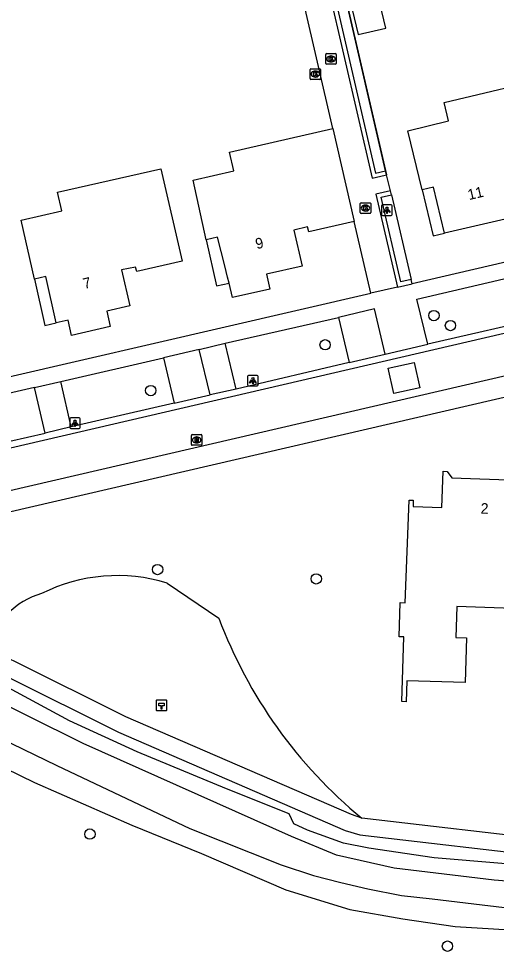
# Model space of a CAD drawing. Extents: x 156414 to 157775, y 382335 to 383765.
# Drawn here: x 156658.3 to 156703.5, y 383130.7 to 383218.9 of the extents above; entities that cross this region are included whole.
import ezdxf

# ---------------------------------------------------------------- set-up
doc = ezdxf.new("R2010")
doc.units = 0
for name, color, linetype in [('IMGEO_Boom', 7, 'Continuous'), ('IMGEO_Erf', 7, 'Continuous'), ('IMGEO_Groenvoorziening', 7, 'Continuous'), ('IMGEO_Hectometerpaal', 7, 'Continuous'), ('IMGEO_Hek', 7, 'Continuous'), ('IMGEO_Kolk', 7, 'Continuous'), ('IMGEO_Lichtpunt', 7, 'Continuous'), ('IMGEO_Muur', 7, 'Continuous'), ('IMGEO_Pand', 7, 'Continuous'), ('IMGEO_Pand_nummerreeks', 7, 'Continuous'), ('IMGEO_Pand_overbouw', 7, 'Continuous'), ('IMGEO_Parkeervlak_open', 7, 'Continuous'), ('IMGEO_Rijbaan_lokaal_gesloten', 7, 'Continuous'), ('IMGEO_Rijbaan_lokaal_open', 7, 'Continuous'), ('IMGEO_Rioolput', 7, 'Continuous'), ('IMGEO_Voetpad_halfverhard', 7, 'Continuous'), ('IMGEO_Voetpad_open', 7, 'Continuous'), ('IMGEO_Waterloop', 7, 'Continuous')]:
    doc.layers.add(name, color=color, linetype=linetype)

msp = doc.modelspace()

# ---------------------------------------------------------------- linework, layer by layer
at = {"layer": 'IMGEO_Boom'}
for centre in [(156697.609, 383190.803), (156699.172, 383189.863), (156687.319, 383188.038), (156670.822, 383183.713), (156671.48, 383166.8), (156686.485, 383165.918), (156665.08, 383141.8), (156698.89, 383131.2)]:
    msp.add_circle(centre, 0.489, dxfattribs=at)
at = {"layer": 'IMGEO_Erf'}
msp.add_lwpolyline([(156655.619, 383148.702), (156659.827, 383146.674), (156669.043, 383142.627), (156675.617, 383139.967), (156683.617, 383136.528), (156689.669, 383134.659), (156694.658, 383133.788), (156699.621, 383133.065), (156710.482, 383132.403), (156728.102, 383131.825), (156736.579, 383131.951), (156743.334, 383132.22), (156747.673, 383132.122), (156750.992, 383134.834)], dxfattribs=at)
at = {"layer": 'IMGEO_Groenvoorziening'}
for points in [[(156693.033, 383204.489), (156689.102, 383221.6), (156683.994, 383243.611), (156682.695, 383249.423)], [(156693.59, 383202.218), (156695.455, 383194.202)], [(156672.376, 383165.516), (156677.265, 383162.213)], [(156751.477, 383140.597), (156741.5, 383139.273), (156726.419, 383138.361), (156721.837, 383138.209), (156713.659, 383138.363), (156704.018, 383139.017), (156697.647, 383139.557), (156691.444, 383140.473), (156689.063, 383140.933), (156685.64, 383142.17), (156684.368, 383142.762), (156683.928, 383143.705), (156678.005, 383146.062), (156669.539, 383149.574), (156663.136, 383152.488), (156655.016, 383156.88)]]:
    msp.add_lwpolyline(points, dxfattribs=at)
for centre, radius, start, end in [((156667.666, 383150.231), 15.995, 72.8722, 116.57916), ((156662.285, 383158.023), 6.75, 105.25729, 169.60235), ((156719.273, 383177.959), 44.863, 200.548, 230.57893)]:
    msp.add_arc(centre, radius, start, end, dxfattribs=at)
at = {"layer": 'IMGEO_Hectometerpaal'}
for p, q in [((156671.343, 383154.379), (156671.343, 383153.538)), ((156671.343, 383154.379), (156671.343, 383153.538)), ((156672.259, 383154.463), (156671.418, 383154.463)), ((156672.259, 383154.463), (156671.418, 383154.463)), ((156672.343, 383153.547), (156672.343, 383154.388)), ((156672.343, 383153.547), (156672.343, 383154.388)), ((156671.427, 383153.463), (156672.268, 383153.463)), ((156671.427, 383153.463), (156672.268, 383153.463))]:
    msp.add_line(p, q, dxfattribs=at)
msp.add_lwpolyline([(156671.868, 383153.607), (156671.808, 383153.607), (156671.808, 383153.912), (156671.588, 383153.912), (156671.588, 383154.181), (156672.088, 383154.181), (156672.088, 383153.912), (156671.868, 383153.912), (156671.868, 383153.607)], dxfattribs=at)
for centre, start, end in [((156671.421, 383154.385), 92.4484, 184.28452), ((156671.421, 383154.385), 92.4484, 184.28452), ((156672.265, 383154.385), 2.4484, 94.28452), ((156672.265, 383154.385), 2.4484, 94.28452), ((156671.421, 383153.541), 182.4484, 274.28452), ((156671.421, 383153.541), 182.4484, 274.28452), ((156672.265, 383153.541), 272.4484, 4.28452), ((156672.265, 383153.541), 272.4484, 4.28452)]:
    msp.add_arc(centre, 0.0779, start, end, dxfattribs=at)
at = {"layer": 'IMGEO_Hek'}
msp.add_lwpolyline([(156683.994, 383243.611), (156689.102, 383221.6), (156693.121, 383204.106)], dxfattribs=at)
at = {"layer": 'IMGEO_Kolk'}
for p, q in [((156687.375, 383214.634), (156687.375, 383215.486)), ((156687.45, 383215.56), (156688.302, 383215.56)), ((156687.863, 383215.34), (156687.888, 383215.34)), ((156688.376, 383215.486), (156688.376, 383214.634)), ((156688.302, 383214.56), (156687.45, 383214.56)), ((156687.886, 383214.78), (156687.861, 383214.78)), ((156685.891, 383213.199), (156685.891, 383214.051)), ((156685.966, 383214.125), (156686.818, 383214.125)), ((156686.379, 383213.905), (156686.404, 383213.905)), ((156686.892, 383214.051), (156686.892, 383213.199)), ((156686.818, 383213.125), (156685.966, 383213.125)), ((156686.402, 383213.345), (156686.377, 383213.345)), ((156690.638, 383200.534), (156690.638, 383201.386)), ((156690.713, 383201.46), (156691.565, 383201.46)), ((156691.126, 383201.24), (156691.151, 383201.24)), ((156691.639, 383201.386), (156691.639, 383200.534)), ((156691.565, 383200.46), (156690.713, 383200.46)), ((156691.149, 383200.68), (156691.124, 383200.68))]:
    msp.add_line(p, q, dxfattribs=at)
for points in [[(156687.375, 383214.634), (156687.375, 383215.486)], [(156687.45, 383215.56), (156688.302, 383215.56)], [(156688.376, 383215.486), (156688.376, 383214.634)], [(156688.302, 383214.56), (156687.45, 383214.56)], [(156687.696, 383215.26), (156687.819, 383215.26), (156687.819, 383215.109), (156687.949, 383215.26), (156688.113, 383215.26), (156687.967, 383215.109), (156688.12, 383214.86), (156687.968, 383214.86), (156687.883, 383215.024), (156687.819, 383214.957), (156687.819, 383214.86), (156687.696, 383214.86), (156687.696, 383215.26)], [(156685.891, 383213.199), (156685.891, 383214.051)], [(156685.966, 383214.125), (156686.818, 383214.125)], [(156686.212, 383213.825), (156686.335, 383213.825), (156686.335, 383213.674), (156686.465, 383213.825), (156686.629, 383213.825), (156686.483, 383213.674), (156686.636, 383213.425), (156686.484, 383213.425), (156686.399, 383213.589), (156686.335, 383213.522), (156686.335, 383213.425), (156686.212, 383213.425), (156686.212, 383213.825)], [(156686.892, 383214.051), (156686.892, 383213.199)], [(156686.818, 383213.125), (156685.966, 383213.125)], [(156690.638, 383200.534), (156690.638, 383201.386)], [(156690.713, 383201.46), (156691.565, 383201.46)], [(156691.639, 383201.386), (156691.639, 383200.534)], [(156691.565, 383200.46), (156690.713, 383200.46)], [(156690.959, 383201.16), (156691.082, 383201.16), (156691.082, 383201.009), (156691.212, 383201.16), (156691.376, 383201.16), (156691.23, 383201.009), (156691.383, 383200.76), (156691.231, 383200.76), (156691.146, 383200.924), (156691.082, 383200.857), (156691.082, 383200.76), (156690.959, 383200.76), (156690.959, 383201.16)]]:
    msp.add_lwpolyline(points, dxfattribs=at)
for centre, start, end in [((156687.452, 383215.484), 91.55205, 178.44795), ((156687.452, 383215.484), 91.55205, 178.44795), ((156688.3, 383215.484), 1.55205, 88.44795), ((156688.3, 383215.484), 1.55205, 88.44795), ((156687.452, 383214.636), 181.55205, 268.44795), ((156687.452, 383214.636), 181.55205, 268.44795), ((156688.3, 383214.636), 271.55205, 358.44795), ((156688.3, 383214.636), 271.55205, 358.44795), ((156685.968, 383214.049), 91.55205, 178.44795), ((156685.968, 383214.049), 91.55205, 178.44795), ((156686.816, 383214.049), 1.55205, 88.44795), ((156686.816, 383214.049), 1.55205, 88.44795), ((156685.968, 383213.201), 181.55205, 268.44795), ((156685.968, 383213.201), 181.55205, 268.44795), ((156686.816, 383213.201), 271.55205, 358.44795), ((156686.816, 383213.201), 271.55205, 358.44795), ((156690.715, 383201.384), 91.55205, 178.44795), ((156690.715, 383201.384), 91.55205, 178.44795), ((156691.563, 383201.384), 1.55205, 88.44795), ((156691.563, 383201.384), 1.55205, 88.44795), ((156690.715, 383200.536), 181.55205, 268.44795), ((156690.715, 383200.536), 181.55205, 268.44795), ((156691.563, 383200.536), 271.55205, 358.44795), ((156691.563, 383200.536), 271.55205, 358.44795)]:
    msp.add_arc(centre, 0.0765, start, end, dxfattribs=at)
for centre, major_axis, ratio, start_param, end_param in [((156687.862, 383215.06), (-0.387, 0.002), 0.722429, 4.712389, 7.853982), ((156687.887, 383215.06), (-0.39, 0.002), 0.717154, 1.570796, 4.712389), ((156686.378, 383213.625), (-0.387, 0.002), 0.722429, 4.712389, 7.853982), ((156686.403, 383213.625), (-0.39, 0.002), 0.717154, 1.570796, 4.712389), ((156691.125, 383200.96), (-0.387, 0.002), 0.722429, 4.712389, 7.853982), ((156691.15, 383200.96), (-0.39, 0.002), 0.717154, 1.570796, 4.712389)]:
    msp.add_ellipse(centre, major_axis=major_axis, ratio=ratio, start_param=start_param, end_param=end_param, dxfattribs=at)
at = {"layer": 'IMGEO_Lichtpunt'}
for p, q in [((156693.569, 383201.261), (156692.761, 383201.261)), ((156693.569, 383201.261), (156692.761, 383201.261)), ((156692.667, 383201.166), (156692.667, 383200.359)), ((156692.667, 383201.166), (156692.667, 383200.359)), ((156693.663, 383200.359), (156693.663, 383201.166)), ((156693.663, 383200.359), (156693.663, 383201.166)), ((156692.761, 383200.265), (156693.569, 383200.265)), ((156692.761, 383200.265), (156693.569, 383200.265)), ((156679.994, 383185.055), (156679.994, 383184.248)), ((156679.994, 383185.055), (156679.994, 383184.248)), ((156680.896, 383185.15), (156680.088, 383185.15)), ((156680.896, 383185.15), (156680.088, 383185.15)), ((156680.99, 383184.248), (156680.99, 383185.055)), ((156680.99, 383184.248), (156680.99, 383185.055)), ((156680.088, 383184.154), (156680.896, 383184.154)), ((156680.088, 383184.154), (156680.896, 383184.154)), ((156663.165, 383181.033), (156663.165, 383180.226)), ((156663.165, 383181.033), (156663.165, 383180.226)), ((156664.067, 383181.128), (156663.259, 383181.128)), ((156664.067, 383181.128), (156663.259, 383181.128)), ((156664.161, 383180.226), (156664.161, 383181.033)), ((156664.161, 383180.226), (156664.161, 383181.033)), ((156663.259, 383180.132), (156664.067, 383180.132)), ((156663.259, 383180.132), (156664.067, 383180.132))]:
    msp.add_line(p, q, dxfattribs=at)
for points in [[(156693.041, 383200.83), (156693.08, 383200.802), (156692.892, 383200.54), (156692.854, 383200.567), (156693.041, 383200.83)], [(156693.143, 383200.782), (156693.19, 383200.782), (156693.19, 383200.46), (156693.143, 383200.46), (156693.143, 383200.782)], [(156693.253, 383200.802), (156693.291, 383200.829), (156693.478, 383200.567), (156693.439, 383200.539), (156693.253, 383200.802)], [(156680.368, 383184.719), (156680.407, 383184.691), (156680.219, 383184.429), (156680.181, 383184.456), (156680.368, 383184.719)], [(156680.47, 383184.671), (156680.517, 383184.671), (156680.517, 383184.349), (156680.47, 383184.349), (156680.47, 383184.671)], [(156680.58, 383184.691), (156680.618, 383184.718), (156680.805, 383184.456), (156680.766, 383184.428), (156680.58, 383184.691)], [(156663.539, 383180.697), (156663.578, 383180.669), (156663.39, 383180.407), (156663.352, 383180.434), (156663.539, 383180.697)], [(156663.641, 383180.649), (156663.688, 383180.649), (156663.688, 383180.327), (156663.641, 383180.327), (156663.641, 383180.649)], [(156663.751, 383180.669), (156663.789, 383180.696), (156663.976, 383180.434), (156663.937, 383180.406), (156663.751, 383180.669)]]:
    msp.add_lwpolyline(points, dxfattribs=at)
for centre in [(156693.166, 383200.964), (156680.493, 383184.853), (156663.664, 383180.831)]:
    msp.add_circle(centre, 0.0994, dxfattribs=at)
for centre, start, end in [((156692.761, 383201.166), 90, 180), ((156692.761, 383201.166), 90, 180), ((156693.569, 383201.166), 0, 90), ((156693.569, 383201.166), 0, 90), ((156692.761, 383200.359), 180, 270), ((156692.761, 383200.359), 180, 270), ((156693.569, 383200.359), 270, 0), ((156693.569, 383200.359), 270, 360), ((156680.088, 383185.055), 90, 180), ((156680.088, 383185.055), 90, 180), ((156680.896, 383185.055), 0, 90), ((156680.896, 383185.055), 0, 90), ((156680.088, 383184.248), 180, 270), ((156680.088, 383184.248), 180, 270), ((156680.896, 383184.248), 270, 0), ((156680.896, 383184.248), 270, 360), ((156663.259, 383181.033), 90, 180), ((156663.259, 383181.033), 90, 180), ((156664.067, 383181.033), 0, 90), ((156664.067, 383181.033), 0, 90), ((156663.259, 383180.226), 180, 270), ((156663.259, 383180.226), 180, 270), ((156664.067, 383180.226), 270, 0), ((156664.067, 383180.226), 270, 360)]:
    msp.add_arc(centre, 0.0946, start, end, dxfattribs=at)
at = {"layer": 'IMGEO_Muur'}
for points in [[(156681.283, 383249.09), (156687.702, 383221.403), (156691.78, 383203.805), (156692.988, 383204.076), (156693.121, 383204.106)], [(156681.665, 383249.18), (156688.106, 383221.487), (156692.076, 383204.274), (156693.033, 383204.489)], [(156693.121, 383204.106), (156693.033, 383204.489)], [(156693.493, 383202.607), (156692.118, 383202.279), (156694.175, 383193.503)], [(156695.455, 383194.202), (156694.483, 383193.979), (156692.609, 383201.993), (156693.59, 383202.218)], [(156693.59, 383202.218), (156693.493, 383202.607)], [(156695.549, 383193.806), (156695.455, 383194.202)], [(156694.175, 383193.503), (156695.549, 383193.806)]]:
    msp.add_lwpolyline(points, dxfattribs=at)
at = {"layer": 'IMGEO_Pand'}
for points in [[(156692.122, 383221.934), (156689.509, 383221.325), (156690.434, 383217.357), (156693.047, 383217.966), (156692.122, 383221.934)], [(156709.439, 383213.513), (156711.494, 383204.643), (156706.232, 383203.426), (156706.12, 383203.913), (156704.795, 383203.607), (156705.582, 383200.204), (156698.621, 383198.594), (156697.567, 383202.948), (156696.502, 383202.69), (156695.152, 383208.27), (156698.992, 383209.2), (156698.569, 383210.95), (156709.439, 383213.513)], [(156690.062, 383199.698), (156685.78, 383198.703), (156685.666, 383199.19), (156684.351, 383198.882), (156685.135, 383195.482), (156681.78, 383194.703), (156682.078, 383193.314), (156678.559, 383192.496), (156678.231, 383193.879), (156678.102, 383194.421), (156677.83, 383195.512), (156677.156, 383198.22), (156676.084, 383197.972), (156674.825, 383203.589), (156678.674, 383204.478), (156678.269, 383206.232), (156688.06, 383208.494)], [(156688.06, 383208.494), (156690.062, 383199.698)], [(156671.792, 383204.661), (156673.796, 383195.942), (156669.501, 383194.954), (156669.401, 383195.383), (156668.068, 383195.128), (156668.861, 383191.722), (156666.673, 383191.217), (156667.003, 383189.755), (156663.346, 383188.91), (156663.009, 383190.372), (156661.893, 383190.118), (156660.9, 383194.487), (156659.832, 383194.244), (156658.563, 383199.828), (156662.408, 383200.7), (156662.012, 383202.456), (156671.792, 383204.661)], [(156705.072, 383163.129), (156699.785, 383163.302), (156699.689, 383160.384), (156700.689, 383160.351), (156700.55, 383156.109), (156695.044, 383156.289), (156694.98, 383154.303), (156694.58, 383154.316), (156694.779, 383160.432), (156694.309, 383160.448), (156694.413, 383163.676), (156694.883, 383163.661), (156695.259, 383173.369), (156695.652, 383173.359), (156695.641, 383172.765), (156698.36, 383172.676), (156698.482, 383176.089), (156698.865, 383176.066), (156699.307, 383175.464), (156705.504, 383175.242)]]:
    msp.add_lwpolyline(points, dxfattribs=at)
at = {"layer": 'IMGEO_Pand_overbouw'}
for points in [[(156698.621, 383198.594), (156697.567, 383202.948), (156696.502, 383202.69), (156697.553, 383198.347)], [(156676.084, 383197.972), (156677.062, 383193.608), (156678.231, 383193.879), (156678.102, 383194.421), (156677.83, 383195.512), (156677.156, 383198.22)], [(156660.825, 383189.875), (156661.893, 383190.118), (156660.9, 383194.487), (156659.832, 383194.244)]]:
    msp.add_lwpolyline(points, close=True, dxfattribs=at)
at = {"layer": 'IMGEO_Parkeervlak_open'}
for points in [[(156678.907, 383183.849), (156677.879, 383188.182)], [(156663.316, 383180.274), (156662.331, 383184.586)]]:
    msp.add_lwpolyline(points, dxfattribs=at)
at = {"layer": 'IMGEO_Rijbaan_lokaal_gesloten'}
for points in [[(156621.234, 383169.915), (156621.674, 383170.017), (156644.639, 383175.318), (156715.375, 383191.722), (156729.763, 383195.017)], [(156730.65, 383191.175), (156622.676, 383166.166)]]:
    msp.add_lwpolyline(points, dxfattribs=at)
at = {"layer": 'IMGEO_Rijbaan_lokaal_open'}
for points in [[(156692.994, 383187.159), (156691.975, 383191.436), (156688.572, 383190.635)], [(156688.572, 383190.635), (156689.586, 383186.364)], [(156708.597, 383190.758), (156697.047, 383188.089)], [(156692.994, 383187.159), (156697.047, 383188.089)], [(156675.421, 383187.605), (156672.04, 383186.816)], [(156676.444, 383183.31), (156675.421, 383187.605)], [(156689.586, 383186.364), (156692.994, 383187.159)], [(156672.04, 383186.816), (156673.043, 383182.532)], [(156689.586, 383186.364), (156678.907, 383183.849)], [(156693.282, 383185.843), (156695.736, 383186.37), (156696.274, 383183.979), (156693.812, 383183.447), (156693.282, 383185.843)], [(156659.835, 383184.006), (156656.517, 383183.254)], [(156660.835, 383179.692), (156659.835, 383184.006)], [(156678.907, 383183.849), (156676.444, 383183.31)], [(156673.043, 383182.532), (156676.444, 383183.31)], [(156673.043, 383182.532), (156663.316, 383180.274)], [(156663.316, 383180.274), (156660.835, 383179.692)], [(156657.512, 383178.93), (156660.835, 383179.692)]]:
    msp.add_lwpolyline(points, dxfattribs=at)
at = {"layer": 'IMGEO_Rioolput'}
for p, q in [((156674.673, 383178.62), (156674.673, 383179.472)), ((156674.748, 383179.546), (156675.6, 383179.546)), ((156675.161, 383179.326), (156675.186, 383179.326)), ((156675.674, 383179.472), (156675.674, 383178.62)), ((156675.6, 383178.546), (156674.748, 383178.546)), ((156675.184, 383178.766), (156675.159, 383178.766))]:
    msp.add_line(p, q, dxfattribs=at)
for points in [[(156674.673, 383178.62), (156674.673, 383179.472)], [(156674.748, 383179.546), (156675.6, 383179.546)], [(156675.262, 383179.244), (156675.01, 383179.246), (156675.01, 383178.846)], [(156675.674, 383179.472), (156675.674, 383178.62)], [(156675.6, 383178.546), (156674.748, 383178.546)], [(156675.01, 383178.846), (156675.134, 383178.846), (156675.134, 383179.008), (156675.145, 383179.008)], [(156675.188, 383179.165), (156675.134, 383179.165), (156675.134, 383179.084)], [(156675.134, 383179.084), (156675.186, 383179.084)], [(156675.192, 383178.979), (156675.263, 383178.846), (156675.403, 383178.846), (156675.338, 383178.972)]]:
    msp.add_lwpolyline(points, dxfattribs=at)
for centre, radius, start, end in [((156674.75, 383179.47), 0.0765, 91.55205, 178.44795), ((156674.75, 383179.47), 0.0765, 91.55205, 178.44795), ((156675.261, 383179.134), 0.109, 350.36119, 89.41601), ((156675.598, 383179.47), 0.0765, 1.55205, 88.44795), ((156675.598, 383179.47), 0.0765, 1.55205, 88.44795), ((156674.75, 383178.622), 0.0765, 181.55205, 268.44795), ((156674.75, 383178.622), 0.0765, 181.55205, 268.44795), ((156675.144, 383178.955), 0.0533, 26.02933, 88.69889), ((156675.17, 383179.273), 0.19, 274.7715, 282.96867), ((156675.194, 383179.069), 0.0964, 77.00612, 93.18647), ((156675.208, 383179.126), 0.0378, 276.66336, 79.67722), ((156675.259, 383179.134), 0.112, 277.58423, 350.98172), ((156675.243, 383178.919), 0.108, 29.51342, 73.79051), ((156675.598, 383178.622), 0.0765, 271.55205, 358.44795), ((156675.598, 383178.622), 0.0765, 271.55205, 358.44795)]:
    msp.add_arc(centre, radius, start, end, dxfattribs=at)
for centre, major_axis, ratio, start_param, end_param in [((156675.16, 383179.046), (-0.387, 0.002), 0.722429, 4.712389, 7.853982), ((156675.185, 383179.046), (-0.39, 0.002), 0.717154, 1.570796, 4.712389)]:
    msp.add_ellipse(centre, major_axis=major_axis, ratio=ratio, start_param=start_param, end_param=end_param, dxfattribs=at)
at = {"layer": 'IMGEO_Voetpad_halfverhard'}
for points in [[(156643.63, 383163.327), (156657.212, 383156.696), (156667.783, 383151.412), (156689.228, 383142.147), (156690.6, 383141.714), (156709.05, 383139.568)], [(156690.785, 383143.303), (156689.807, 383143.64), (156668.458, 383152.863), (156657.921, 383158.131), (156657.638, 383158.269), (156655.646, 383159.241)], [(156709.235, 383141.157), (156690.785, 383143.303)]]:
    msp.add_lwpolyline(points, dxfattribs=at)
at = {"layer": 'IMGEO_Voetpad_open'}
for points in [[(156688.06, 383208.494), (156685.243, 383220.602), (156682.016, 383234.694)], [(156817.138, 383209.21), (156645.034, 383169.363)], [(156765.639, 383209.896), (156748.934, 383206.028), (156730.581, 383201.863), (156713.053, 383197.873), (156695.549, 383193.806)], [(156693.493, 383202.607), (156693.121, 383204.106)], [(156691.645, 383192.91), (156690.062, 383199.698)], [(156697.047, 383188.089), (156696.008, 383192.357), (156707.599, 383195.058)], [(156694.175, 383193.503), (156691.645, 383192.91)], [(156620.187, 383176.434), (156643.585, 383181.82), (156691.645, 383192.91)], [(156677.879, 383188.182), (156688.572, 383190.635)], [(156675.421, 383187.605), (156677.879, 383188.182)], [(156662.331, 383184.586), (156672.04, 383186.816)], [(156659.835, 383184.006), (156662.331, 383184.586)]]:
    msp.add_lwpolyline(points, dxfattribs=at)
at = {"layer": 'IMGEO_Waterloop'}
for points in [[(156753.293, 383139.521), (156745.989, 383138.494), (156732.279, 383137.022), (156721.846, 383136.691), (156713.302, 383136.655), (156703.301, 383137.428), (156693.847, 383138.558), (156688.391, 383139.816), (156684.133, 383141.55), (156664.425, 383150.364), (156648.495, 383158.258), (156644.589, 383160.202), (156643.359, 383160.802), (156641.966, 383161.112), (156640.758, 383161.213), (156639.018, 383161.199), (156637.454, 383161.02), (156635.088, 383160.453), (156631.534, 383159.753)], [(156653.411, 383152.413), (156661.946, 383148.261), (156674.51, 383142.326), (156683.174, 383138.891), (156686.22, 383137.886), (156688.807, 383137.217), (156691.356, 383136.619), (156694.555, 383135.989), (156697.431, 383135.664), (156708.224, 383134.372), (156716.951, 383134.006), (156730.663, 383134.415), (156739.571, 383135.174), (156745.3, 383135.907), (156753.557, 383136.982)]]:
    msp.add_lwpolyline(points, dxfattribs=at)

# ---------------------------------------------------------------- texts
at = {"layer": 'IMGEO_Pand_nummerreeks'}
for s, rotation, p in [('11', 13.02287, (156700.928, 383201.714)), ('9', 13.06917, (156680.848, 383197.074)), ('7', 12.96339, (156664.543, 383193.314)), ('2', 357.94257, (156702.01, 383172.085))]:
    msp.add_text(s, height=1, rotation=rotation, dxfattribs=at).set_placement(p)

doc.saveas('drawing.dxf')
